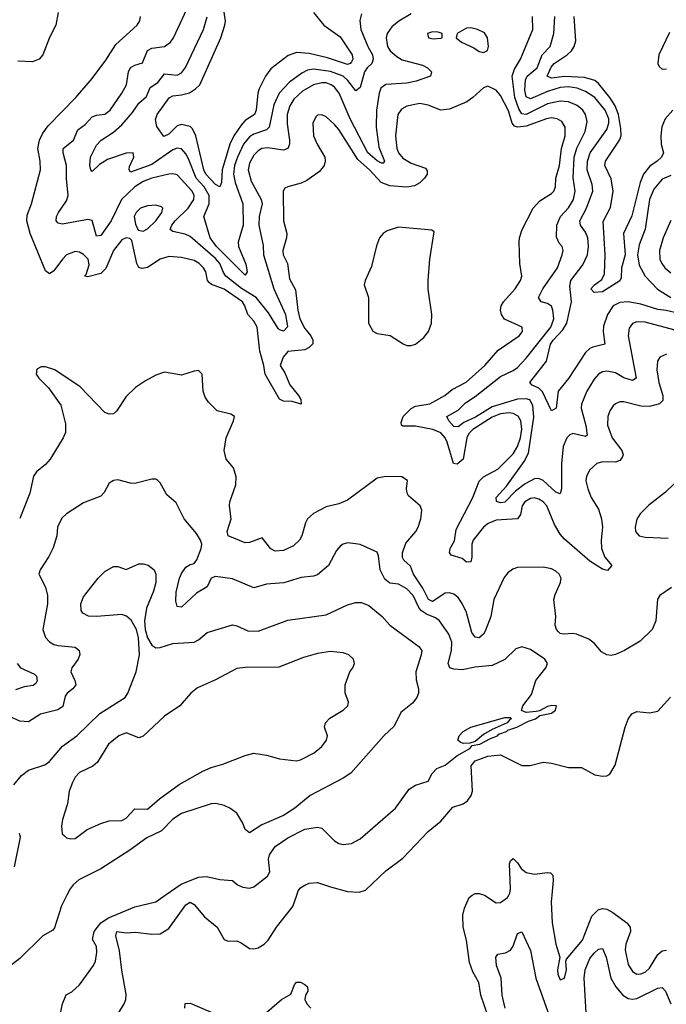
# Model space of a CAD drawing. Header units: inches. Extents: x 1694797 to 1849917, y 907313 to 1017959.
# Tile 698 of 834: x 1820969 to 1824009, y 969488 to 974116. Entities that reach past the tile are written whole.
import ezdxf

# ---------------------------------------------------------------- set-up
doc = ezdxf.new("R2010")
doc.units = ezdxf.units.IN
doc.header["$MEASUREMENT"] = 0
doc.layers.add('B8926', color=7, linetype='Continuous')
doc.layers.add('B8927', color=7, linetype='Continuous')

msp = doc.modelspace()

# ---------------------------------------------------------------- linework, layer by layer
at = {"layer": 'B8926', "color": 5}
for points, elevation in [([(1821191.6, 970000), (1821166.4, 969950), (1821132.6, 969847.4), (1821124.4, 969835.6), (1821078.4, 969810), (1820970, 969702.8), (1820873, 969630), (1820735.1, 969530), (1820560.7, 969419.3), (1820432.9, 969310), (1820360.4, 969259.6), (1820281, 969179), (1820260.2, 969150), (1820251.7, 969130), (1820251.6, 969110), (1820262, 969070), (1820233.9, 969006.1), (1820178.4, 968850), (1820150, 968814.9), (1820130, 968808.4), (1820108.6, 968808.6), (1820064.5, 968824.4), (1820010, 968854.9), (1820000, 968858)], 760), ([(1821156.8, 969423.2), (1821170, 969490.7), (1821187.9, 969532.1), (1821214.3, 969545.7), (1821250, 969578.9), (1821316.8, 969670), (1821325.5, 969690), (1821332.7, 969732.7), (1821330, 969759), (1821311.9, 969791.9), (1821319.9, 969830), (1821350.9, 969870), (1821386.5, 969893.5), (1821510, 969946.5), (1821610, 969969.2), (1821653.9, 970000)], 740), ([(1821399.9, 969390), (1821460.8, 969490), (1821468.5, 969510), (1821470, 969534), (1821448.7, 969648.7), (1821438.8, 969738.8), (1821421.6, 969810), (1821425.6, 969830), (1821470, 969823), (1821513.2, 969826.8), (1821590, 969816.8), (1821630, 969818.8), (1821670, 969844.8), (1821750, 969955.2), (1821770, 969967.4), (1821790, 969956.9), (1821838.5, 969898.5), (1821897, 969850), (1821930, 969792.7), (1821950, 969785.3), (1821990, 969785.7), (1822010, 969777.4), (1822050.2, 969750.2), (1822070, 969748.1), (1822090, 969753.2), (1822118.5, 969770), (1822138, 969790), (1822176.8, 969850), (1822252.7, 969947.3), (1822271.7, 970000)], 720), ([(1823171.3, 969430), (1823136.9, 969530), (1823127.2, 969590), (1823100.1, 969640.1), (1823084.5, 969684.5), (1823069.4, 969790), (1823053.7, 969850), (1823053, 969907), (1823061, 969939), (1823082.6, 969990), (1823097, 970000)], 680), ([(1823154.1, 970000), (1823210, 969965.2), (1823230, 969966), (1823263.1, 969990), (1823268.6, 970000)], 680), ([(1823471.4, 970000), (1823468.7, 969970), (1823473.2, 969870), (1823490.2, 969770.2), (1823508.9, 969710), (1823498.3, 969650), (1823498.9, 969630), (1823510, 969603), (1823530.9, 969610), (1823539.8, 969650), (1823536.9, 969690), (1823540.1, 969699.9), (1823615.2, 969790), (1823658.6, 969901.4), (1823688.9, 969931.1), (1823710, 969937.7), (1823730, 969934.7), (1823758.6, 969918.6), (1823824.4, 969870), (1823839.3, 969850), (1823841.4, 969830), (1823818.6, 969770), (1823816.5, 969743.5), (1823830, 969674.4), (1823850, 969641.3), (1823870.2, 969630.2), (1823890, 969631), (1823910, 969639.4), (1823930, 969657.8), (1823970, 969722.2), (1823990, 969738.9), (1824010, 969741.5)], 680), ([(1823252.3, 969470), (1823237.4, 969530), (1823233.3, 969610), (1823210.5, 969670), (1823207.9, 969710), (1823216.9, 969723.1), (1823252.7, 969730), (1823277.4, 969742.6), (1823290, 969761.6), (1823310, 969820.4), (1823330, 969828), (1823370, 969740.3), (1823395.6, 969610), (1823459.9, 969430)], 660), ([(1823633, 969447), (1823623.1, 969610), (1823628.2, 969650), (1823650, 969702.7), (1823670, 969728.7), (1823690, 969747.3), (1823710, 969750.3), (1823726.9, 969710), (1823748.8, 969610), (1823771.6, 969570), (1823805.6, 969530), (1823830, 969515.1), (1823850, 969511.6), (1823870, 969514.7), (1823970, 969563.6), (1823990, 969566.5), (1824005.8, 969550), (1824030.3, 969490)], 660), ([(1822110, 969432.8), (1822199.8, 969510), (1822244.3, 969535.7), (1822260.6, 969579.4), (1822270, 969591.9), (1822290, 969591.6), (1822310, 969580.9), (1822321.8, 969570), (1822323.9, 969550), (1822313.4, 969530), (1822309.5, 969510), (1822319.3, 969490), (1822338, 969470)], 680), ([(1821745, 969470), (1821747.9, 969492.1), (1821770, 969493), (1821870, 969450.6)], 680)]:
    msp.add_lwpolyline(points, dxfattribs=dict(at, elevation=elevation))
at = {"layer": 'B8927', "color": 5}
for points, elevation in [([(1822810, 974143.8), (1822751.6, 974108.4), (1822718.2, 974081.8), (1822697, 974050), (1822692.2, 974030), (1822698, 973990), (1822710.8, 973970), (1822742.5, 973942.5), (1822767.5, 973927.5), (1822862.4, 973902.4), (1822886, 973890), (1822905.7, 973870), (1822900.5, 973850), (1822833.2, 973826.8), (1822790, 973817.8), (1822690, 973811.2), (1822667, 973793), (1822659.6, 973770), (1822647.3, 973690), (1822644.9, 973610), (1822657, 973517), (1822684.9, 973450), (1822678, 973442), (1822670, 973441.4), (1822650, 973452.3), (1822606.5, 973490), (1822522.3, 973650), (1822471.5, 973770), (1822450, 973798.2), (1822434.3, 973810), (1822410, 973818.2), (1822390, 973818.4), (1822350, 973809.5), (1822299.6, 973780.4), (1822258.7, 973741.3), (1822239.7, 973710), (1822226.9, 973670), (1822226.3, 973626.3), (1822237.6, 973550), (1822237.5, 973530), (1822230.3, 973510), (1822210, 973501.6), (1822133.9, 973514), (1822108.2, 973510), (1822090, 973499.3), (1822070, 973478.4), (1822050, 973442), (1822042.9, 973410), (1822057, 973357), (1822104.9, 973270), (1822109.1, 973250), (1822095.3, 973190), (1822093.2, 973150), (1822113.5, 973053.5), (1822115, 973010), (1822163.4, 972850), (1822219.6, 972730), (1822227.6, 972672.4), (1822210, 972652.3), (1822190, 972657.5), (1822184.1, 972664.1), (1822138.4, 972738.4), (1822081.2, 972810), (1822012.6, 972852.6), (1821938.7, 972910), (1821926.7, 972926.7), (1821909.9, 972970), (1821890, 972992.6), (1821770, 973096.1), (1821747.8, 973107.8), (1821690, 973119.4), (1821677.4, 973130), (1821685.3, 973150), (1821700.6, 973170), (1821761.2, 973230), (1821788.5, 973270), (1821789.4, 973290), (1821779.7, 973310), (1821710, 973385.7), (1821690, 973391.6), (1821670, 973389.9), (1821590, 973370.7), (1821550, 973354.9), (1821510, 973329.5), (1821447.5, 973270), (1821399, 973170), (1821350, 973101.6), (1821330, 973098.4), (1821310, 973171.9), (1821290, 973176.1), (1821170, 973155.3), (1821150, 973158.9), (1821141.5, 973170), (1821142.3, 973190), (1821151.5, 973210), (1821190, 973263.6), (1821197.2, 973290), (1821188.8, 973368.8), (1821189.9, 973430), (1821173.4, 973490), (1821173.8, 973510), (1821222.9, 973550), (1821242.8, 973597.2), (1821277, 973623), (1821310, 973658.5), (1821330, 973666.1), (1821370, 973671.5), (1821395.2, 973690), (1821450, 973770.2), (1821471.6, 973810), (1821480.1, 973870), (1821490, 973891.4), (1821510, 973902.5), (1821547.1, 973912.8), (1821570, 973970.2), (1821590, 973981.7), (1821650, 973990.2), (1821677.8, 974010), (1821692, 974030), (1821776.1, 974210)], 660), ([(1822350.2, 974150), (1822399.4, 974090), (1822475.3, 974035.3), (1822531.6, 973950), (1822534.8, 973930), (1822530, 973917.7), (1822523.2, 973910), (1822510, 973905.4), (1822415.7, 973935.7), (1822330, 973957), (1822270, 973962.1), (1822232.1, 973947.9), (1822150, 973884.6), (1822124.5, 973850), (1822094.6, 973790), (1822088.6, 973770), (1822081.4, 973690), (1822072.8, 973670), (1822030, 973642), (1822010, 973620.6), (1821976.7, 973570), (1821957.8, 973530), (1821920.9, 973410), (1821917.4, 973350), (1821910, 973329.8), (1821890, 973340.9), (1821844.1, 973390), (1821835.5, 973410), (1821797.4, 973570), (1821782.1, 973602.1), (1821770, 973613.2), (1821730, 973623.2), (1821710, 973617.3), (1821670, 973577.2), (1821647.1, 973567.2), (1821614.3, 973614.3), (1821607.2, 973647.2), (1821615.3, 973670), (1821672.4, 973747.6), (1821690, 973757.6), (1821730, 973761.8), (1821768, 973772), (1821796.1, 973790), (1821815.9, 973810), (1821914.9, 974030), (1821934.5, 974090), (1821936.3, 974110), (1821928.1, 974170)], 620), ([(1821150.3, 974150), (1821138.9, 974090), (1821110, 974032.3), (1821077.3, 973950), (1821061.3, 973930), (1821030, 973918.2), (1820960.1, 973920.1)], 680), ([(1824010, 972544.1), (1823979.5, 972530), (1823968.4, 972510), (1823965.1, 972470), (1823974, 972410), (1823993.5, 972350), (1823993.7, 972326.3), (1823977.4, 972310), (1823930, 972297.9), (1823890, 972298.4), (1823810, 972319.4), (1823790, 972319.3), (1823770, 972310.8), (1823759.3, 972300.7), (1823743.3, 972276.7), (1823734, 972250), (1823733.4, 972210), (1823755.3, 972150), (1823799.8, 972090), (1823805.7, 972070), (1823802.3, 972057.7), (1823790, 972043), (1823770, 972035.8), (1823710, 972037), (1823682.4, 972030), (1823650, 972000.5), (1823633.6, 971970), (1823631.2, 971948.8), (1823639.8, 971910), (1823656.6, 971870), (1823690, 971814.9), (1823703.8, 971770), (1823708.6, 971730), (1823702.4, 971670), (1823705, 971630), (1823719.5, 971590), (1823753, 971550), (1823733, 971527), (1823710, 971532.9), (1823650, 971571), (1823530, 971674), (1823510, 971698), (1823483.2, 971743.2), (1823447.9, 971830), (1823429.8, 971850), (1823410, 971862.7), (1823390, 971868.3), (1823370, 971865.9), (1823344.5, 971850), (1823331.8, 971830), (1823324.2, 971790), (1823310.4, 971769.6), (1823210, 971763.6), (1823172.1, 971747.9), (1823149.4, 971730.6), (1823101.8, 971670), (1823094.8, 971650), (1823095.2, 971590), (1823090, 971567.1), (1823070, 971566.2), (1823050, 971583.2), (1822998.2, 971598.1), (1822989.4, 971610.6), (1822993.7, 971630), (1823013.4, 971666.6), (1823021.1, 971718.9), (1823099.8, 971870), (1823130, 971946.2), (1823150, 971966.8), (1823217.1, 972002.9), (1823290, 972075.4), (1823310.2, 972109.8), (1823323.6, 972150), (1823330.5, 972190.5), (1823325.6, 972230), (1823312.1, 972252.1), (1823290, 972264.3), (1823270, 972267.4), (1823230, 972262.4), (1823190, 972247.4), (1823099.8, 972190), (1823081.3, 972170), (1823071.5, 972150), (1823054.5, 972050), (1823026.5, 972026.5), (1823009.2, 972029.2), (1822978.8, 972130), (1822969.6, 972150), (1822950, 972174.4), (1822912, 972190), (1822830, 972205.7), (1822770, 972205.6), (1822764.4, 972210), (1822762.2, 972222.2), (1822771.9, 972250), (1822810, 972288.3), (1822830, 972298.4), (1822897.1, 972310), (1822967.9, 972350), (1823001.9, 972378.1), (1823068.4, 972411.6), (1823155.4, 972490), (1823218.2, 972561.8), (1823317.2, 972630), (1823333.5, 972650), (1823331.5, 972670), (1823248.8, 972708.8), (1823233.7, 972730), (1823229.2, 972750), (1823233.3, 972770), (1823244.3, 972790), (1823298.4, 972850), (1823324, 972890), (1823329.6, 972909.6), (1823320.4, 972970), (1823316.8, 973070), (1823318.4, 973090), (1823331.8, 973130), (1823383.5, 973230), (1823415.4, 973264.6), (1823470, 973298.2), (1823480.7, 973310), (1823488.2, 973330), (1823489.9, 973370), (1823506.7, 973430), (1823516.8, 973510), (1823534.1, 973570), (1823533.1, 973610), (1823517.5, 973637.5), (1823496.9, 973650), (1823470, 973654.1), (1823445.3, 973650), (1823350, 973615.6), (1823310.6, 973610.6), (1823295.8, 973615.8), (1823283.9, 973630), (1823266.9, 973686.9), (1823230, 973759.8), (1823210, 973785), (1823170, 973802.6), (1823150, 973795.6), (1823100.2, 973750), (1823071.5, 973730), (1822990, 973695.3), (1822950, 973691.1), (1822890, 973714.1), (1822850, 973721.7), (1822790.1, 973709.9), (1822764.7, 973695.3), (1822747.8, 973670), (1822736.4, 973570), (1822743.1, 973510), (1822750.1, 973490), (1822770, 973465.3), (1822810, 973441.5), (1822877.1, 973417.1), (1822885.5, 973405.5), (1822884.6, 973390), (1822872.8, 973370), (1822850.5, 973349.5), (1822825.4, 973334.6), (1822790, 973327.9), (1822710, 973335.4), (1822668.3, 973350), (1822614.6, 973410), (1822558.7, 973458.7), (1822470, 973598.8), (1822450, 973623.5), (1822410, 973659.7), (1822390, 973668), (1822370, 973667.3), (1822361.1, 973658.9), (1822348.1, 973630), (1822350.2, 973570), (1822367.1, 973530), (1822403.2, 973470), (1822405.6, 973450), (1822401.2, 973430), (1822378.1, 973401.9), (1822320, 973360), (1822292.6, 973347.4), (1822229.2, 973330.8), (1822216.5, 973323.5), (1822208, 973310), (1822208.8, 973170), (1822224.6, 973110), (1822223.8, 973090), (1822207, 973030), (1822208.5, 973010), (1822229, 972970), (1822238.1, 972898.1), (1822265.9, 972845.9), (1822276.6, 972750), (1822286.8, 972710), (1822310, 972663.7), (1822337.4, 972630), (1822346.9, 972610), (1822347.2, 972592.8), (1822330, 972574.1), (1822310, 972563.9), (1822230, 972555.3), (1822207.8, 972530), (1822194, 972490), (1822215.4, 972455.4), (1822239.5, 972399.5), (1822280.8, 972350), (1822291.3, 972330), (1822292.2, 972307.8), (1822250, 972321.5), (1822210, 972322.3), (1822190, 972332.3), (1822123.5, 972450), (1822117.2, 972490), (1822098.2, 972558.2), (1822085, 972670), (1822070, 972698.9), (1822042.3, 972730), (1822028.4, 972770), (1822016.1, 972790), (1821930, 972849.2), (1821870.9, 972870.9), (1821859.8, 972879.8), (1821852.5, 972890), (1821844.4, 972930), (1821833.7, 972950), (1821812.5, 972970), (1821790, 972983.2), (1821730, 972998.5), (1821670, 973001.8), (1821630.4, 972990), (1821570, 972951.4), (1821545.5, 972945.5), (1821530, 972951.1), (1821519.8, 972970), (1821497, 973077), (1821486.7, 973086.7), (1821470, 973089.7), (1821450, 973080.4), (1821410, 973030.9), (1821374, 972946), (1821350, 972923), (1821290, 972906.5), (1821273.2, 972910), (1821281.6, 972918.4), (1821296.3, 972963.7), (1821290.8, 972990), (1821270, 973011.2), (1821250, 973023.2), (1821230, 973026), (1821190, 973010.6), (1821170, 972990.6), (1821130, 972935.8), (1821110, 972921.4), (1821090, 972934.8), (1821019.2, 973110), (1821002.6, 973170), (1821003.8, 973196.2), (1821024.5, 973250), (1821066.5, 973410), (1821065.3, 973450), (1821054.5, 973510), (1821062.9, 973550), (1821078.1, 973581.9), (1821103.7, 973616.3), (1821232.8, 973750), (1821310, 973839.6), (1821374.8, 973925.2), (1821420.5, 973999.5), (1821521.1, 974090), (1821534, 974110), (1821537, 974130)], 680), ([(1822576.5, 974143.5), (1822568.6, 974111.4), (1822572.6, 974070), (1822605.6, 973990), (1822627.2, 973950), (1822631.5, 973930), (1822624.8, 973910), (1822603.3, 973890), (1822590.6, 973870), (1822570, 973796.9), (1822550, 973782), (1822512.5, 973830), (1822490.4, 973850), (1822430, 973872.8), (1822350, 973883.4), (1822322.4, 973877.6), (1822295.2, 973864.8), (1822237.5, 973822.5), (1822189.5, 973770.5), (1822164.4, 973715.6), (1822142.9, 973610), (1822130, 973597.4), (1822070, 973577.1), (1822050, 973564.5), (1822022.1, 973530), (1821992.6, 973470), (1821978.5, 973430), (1821973.7, 973390), (1821981.6, 973350), (1822018.5, 973250), (1822019.8, 973150), (1821996.6, 973070), (1821998, 973050), (1822033, 972967), (1822038.4, 972930), (1822030, 972914.7), (1821895.1, 973050), (1821864.5, 973090), (1821835.2, 973190), (1821860.1, 973250), (1821859.9, 973290), (1821836.5, 973330), (1821799, 973370), (1821762.3, 973462.3), (1821750, 973485.4), (1821730, 973507.9), (1821710, 973512.1), (1821690, 973504.4), (1821590, 973434.4), (1821490, 973399.2), (1821483.9, 973410), (1821485.9, 973425.9), (1821505.3, 973470), (1821502.7, 973490), (1821470, 973487.9), (1821381.9, 973458.1), (1821345.2, 973434.8), (1821310, 973402.4), (1821303.5, 973410), (1821298.7, 973430), (1821302, 973470), (1821330, 973526.2), (1821351.8, 973550), (1821410, 973587.3), (1821450, 973621.5), (1821500, 973680), (1821530, 973723), (1821565.7, 973754.3), (1821582.5, 973797.5), (1821619.4, 973820.6), (1821650, 973861.7), (1821710, 973855.6), (1821730, 973866.4), (1821748.7, 973891.3), (1821833.1, 974070), (1821850.7, 974129.3)], 640), ([(1824068.6, 972651.4), (1823910, 972693.7), (1823870, 972695.4), (1823850, 972687.4), (1823834.1, 972665.9), (1823829.5, 972630), (1823867.9, 972430), (1823850, 972419.5), (1823810, 972433), (1823770, 972455.3), (1823730, 972464.2), (1823710, 972460.7), (1823690.7, 972449.3), (1823670, 972426.4), (1823635.5, 972370), (1823610.7, 972309.3), (1823608.8, 972290), (1823631.2, 972208.8), (1823636.9, 972163.1), (1823630, 972156.4), (1823570.1, 972169.9), (1823555.9, 972164.1), (1823542.1, 972150), (1823525.1, 972110), (1823517.3, 972030), (1823516.8, 971910), (1823510, 971886.6), (1823490, 971894.6), (1823430, 971950.5), (1823410, 971959.9), (1823390, 971957.2), (1823345.5, 971934.4), (1823300.6, 971899.4), (1823250, 971848.7), (1823230, 971845), (1823211.2, 971851.2), (1823209.8, 971870), (1823257.2, 971922.8), (1823341.2, 972038.8), (1823362, 972078), (1823386.7, 972246.7), (1823382, 972302), (1823368.3, 972328.3), (1823350, 972334.3), (1823310, 972332), (1823190, 972296.6), (1823112.1, 972247.9), (1823057.6, 972222.4), (1823030, 972201.6), (1823010, 972203.2), (1822986.6, 972230), (1822976.9, 972250), (1823030, 972280.4), (1823064.7, 972315.3), (1823110, 972344.7), (1823230, 972438.5), (1823290, 972466.2), (1823310, 972481.2), (1823350, 972524.6), (1823465.8, 972670), (1823480.4, 972710), (1823476.4, 972750), (1823469, 972769), (1823450, 972781.7), (1823421.3, 972790), (1823407.8, 972810), (1823428.5, 972850), (1823498.5, 972950), (1823519.4, 973010), (1823524.4, 973030), (1823519.7, 973050), (1823505.3, 973065.3), (1823493, 973093), (1823495.3, 973150), (1823511.5, 973190), (1823550, 973230.7), (1823573.1, 973270), (1823580.3, 973310), (1823571.6, 973371.6), (1823575.7, 973470), (1823588.3, 973511.7), (1823628.3, 973590), (1823637.5, 973637.5), (1823629.9, 973670), (1823617, 973690), (1823590, 973712.9), (1823549.2, 973729.2), (1823510, 973732.1), (1823450, 973719.6), (1823350, 973669.4), (1823330, 973673.5), (1823316, 973696), (1823297, 973750), (1823284.5, 973850), (1823296.3, 973883.7), (1823324.4, 973930), (1823381.1, 974070), (1823380.6, 974130)], 660), ([(1824070, 972735.3), (1824009.2, 972749.2), (1823970, 972752.8), (1823890, 972778.6), (1823830.5, 972789.5), (1823790, 972786.1), (1823760.1, 972770), (1823732.3, 972730), (1823714.4, 972674.4), (1823712.4, 972650), (1823720.3, 972590), (1823663.7, 972576.3), (1823650, 972569.9), (1823629.4, 972550.6), (1823550, 972429.8), (1823500.7, 972370), (1823490.7, 972289.3), (1823470, 972277.6), (1823427.1, 972367.1), (1823410, 972383.2), (1823378.3, 972398.3), (1823368, 972410), (1823446.1, 972510), (1823464.1, 972590), (1823476.6, 972610), (1823522.4, 972657.6), (1823541.1, 972690), (1823563.9, 972790), (1823556.1, 972863.9), (1823560.7, 972890), (1823616.8, 972963.2), (1823639.5, 973010), (1823644.2, 973050), (1823641, 973090), (1823630, 973116.5), (1823606.6, 973150), (1823602.9, 973170), (1823634.8, 973230), (1823664.2, 973310), (1823660.6, 973340.6), (1823637.3, 973410), (1823638.7, 973450), (1823650.7, 973490), (1823730, 973599.8), (1823739.1, 973630), (1823738.7, 973650), (1823721.2, 973690), (1823673, 973750), (1823630, 973778.6), (1823590, 973793.8), (1823550, 973800.2), (1823510, 973797.1), (1823450, 973778.8), (1823370, 973742.9), (1823350, 973752.8), (1823344.5, 973784.5), (1823346.7, 973833.3), (1823354.8, 973850), (1823401.4, 973890), (1823426.2, 973950), (1823464, 973990), (1823481.1, 974050), (1823484.7, 974130)], 640), ([(1824040.1, 973690), (1824003.3, 973650), (1823987.9, 973612.1), (1823983.4, 973570), (1823985.2, 973530), (1823995.3, 973490), (1823986.6, 973470), (1823965.9, 973450), (1823932.2, 973427.8), (1823902.8, 973390), (1823886.4, 973350), (1823846.7, 973193.3), (1823808.7, 973110), (1823815.4, 973010), (1823799.1, 972950), (1823797.1, 972902.9), (1823790, 972887.7), (1823710, 972836.1), (1823670, 972833.3), (1823654.7, 972850), (1823671.6, 972870), (1823705.7, 972894.3), (1823718.4, 972921.6), (1823722, 973010), (1823712.7, 973167.3), (1823747.6, 973232.4), (1823758.7, 973310), (1823750, 973367.1), (1823720.7, 973430), (1823722.7, 973450), (1823789.1, 973550), (1823796.3, 973570), (1823796, 973604), (1823784.6, 973670), (1823769.4, 973710), (1823744.2, 973750), (1823690, 973816.4), (1823674, 973830), (1823624.1, 973844.1), (1823530, 973848.9), (1823470, 973840.1), (1823449.9, 973849.9), (1823467.7, 973892.3), (1823481.5, 973910), (1823543, 973950), (1823564.3, 973970), (1823576.7, 973990), (1823583.6, 974016.4), (1823575.9, 974130)], 620), ([(1824024.5, 974055.5), (1823974.9, 973950), (1823968.8, 973910), (1823975.1, 973895.1), (1823990, 973883.8), (1824010, 973884.6)], 620), ([(1824030, 973383.2), (1823990, 973365.7), (1823950, 973319.4), (1823930, 973271), (1823909.7, 973130.3), (1823882, 973058), (1823873.5, 973010), (1823881.3, 972961.3), (1823909.5, 972910), (1823968.3, 972848.3), (1824031.1, 972810)], 640), ([(1824030, 973172.3), (1823995, 973090), (1823978, 973030), (1823979.5, 972990), (1823987.5, 972970), (1824001.7, 972950), (1824030, 972925.6)], 660), ([(1824033.1, 971446.9), (1823979.5, 971410), (1823967.4, 971392.6), (1823960.6, 971290), (1823943.2, 971250), (1823885.9, 971194.1), (1823812.2, 971150), (1823770, 971132.2), (1823750, 971127.8), (1823730, 971129.8), (1823704.2, 971144.2), (1823670, 971185.1), (1823644.7, 971204.7), (1823587.2, 971227.2), (1823570, 971230.4), (1823527.8, 971227.8), (1823510, 971231.2), (1823500.2, 971240.2), (1823492.3, 971250), (1823487.5, 971270), (1823490.4, 971310.4), (1823481.1, 971390), (1823486.3, 971413.7), (1823512.2, 971470), (1823514.3, 971490), (1823505.6, 971510), (1823490, 971523.2), (1823470, 971533.8), (1823430, 971542.5), (1823310, 971541.6), (1823287.1, 971532.9), (1823264.5, 971515.5), (1823246.8, 971493.2), (1823198.3, 971390), (1823184.8, 971310), (1823158, 971242), (1823150, 971226.8), (1823130, 971210.7), (1823110, 971213.6), (1823095.6, 971235.6), (1823069.2, 971330), (1823050, 971371.4), (1823030, 971399.7), (1823010, 971414.9), (1822990, 971421.5), (1822970, 971420.3), (1822910, 971380.9), (1822891, 971391), (1822864.2, 971444.2), (1822821.3, 971510), (1822807, 971547), (1822775.6, 971575.6), (1822768.4, 971588.4), (1822768.7, 971610), (1822784.1, 971655.9), (1822831, 971710), (1822842.6, 971730), (1822855.2, 971770), (1822859.8, 971810), (1822851.9, 971830), (1822797.1, 971877.1), (1822790.5, 971890), (1822788.4, 971910), (1822792.2, 971950), (1822766.4, 971966.4), (1822690.9, 971969.1), (1822650, 971960.9), (1822510, 971857.7), (1822470, 971840.6), (1822410, 971825.5), (1822350, 971795), (1822322.8, 971770), (1822312.8, 971750), (1822295.7, 971690), (1822284.5, 971670), (1822256.6, 971643.4), (1822210, 971620.7), (1822170, 971618), (1822150, 971627.9), (1822110, 971679.6), (1822050, 971657.7), (1822030, 971657.2), (1821950, 971689.8), (1821945, 971710), (1821962.9, 971770), (1821955, 971830), (1821956.8, 971850), (1821986.2, 971930), (1821987.1, 971967.1), (1821975.1, 972010), (1821939.6, 972050), (1821931.3, 972090), (1821939.8, 972150), (1821975.2, 972230), (1821979.2, 972250), (1821962.3, 972262.3), (1821897.3, 972277.3), (1821857.1, 972317.2), (1821841.1, 972341), (1821831.6, 972370), (1821827.6, 972450), (1821810, 972466), (1821790, 972464), (1821730, 972445.1), (1821650, 972459.3), (1821610, 972444.5), (1821561.1, 972418.9), (1821513.6, 972386.4), (1821470, 972344.5), (1821424.5, 972275.6), (1821410, 972263.5), (1821390, 972261), (1821370, 972269.7), (1821252.9, 972390), (1821135.1, 972470), (1821090, 972484.2), (1821070, 972483.7), (1821050, 972473.2), (1821047.3, 972450), (1821058.8, 972430), (1821105.3, 972385.3), (1821163.2, 972303.2), (1821184.4, 972215.6), (1821184.2, 972175.8), (1821174, 972150), (1821112.6, 972050), (1821090, 972024.4), (1821048.9, 971990), (1821034, 971970), (1821017.4, 971890), (1820969.2, 971770.8)], 720), ([(1821653.9, 970000), (1821728, 970052), (1821810, 970086), (1821847.9, 970087.9), (1821910, 970074.3), (1821970.3, 970070.3), (1821993, 970050), (1822017.6, 970037.6), (1822050, 970033.8), (1822070, 970039.8), (1822134.2, 970090), (1822144.7, 970110), (1822138.6, 970170), (1822143.2, 970190), (1822170.5, 970230), (1822229.4, 970270.6), (1822310, 970310.5), (1822370, 970321.1), (1822390, 970315), (1822450, 970256), (1822470, 970243.1), (1822490, 970238.3), (1822530, 970244), (1822570, 970265.5), (1822735.8, 970410), (1822800.9, 970499.1), (1822830, 970517.8), (1822890, 970536.5), (1822908, 970572), (1822930, 970595.8), (1822970, 970611.1), (1823024.1, 970655.9), (1823085.4, 970690), (1823096.3, 970703.7), (1823132.8, 970710), (1823182.5, 970737.5), (1823216.4, 970750), (1823222.6, 970757.4), (1823258.7, 970770), (1823263.5, 970776.5), (1823306.6, 970790), (1823360.9, 970819.1), (1823394, 970830), (1823415, 970844.9), (1823470, 970856.9), (1823487.8, 970870), (1823493.2, 970890), (1823471.8, 970891.8), (1823450, 970887.8), (1823413, 970867), (1823396.7, 970863.3), (1823350, 970859), (1823328.4, 970868.4), (1823335.3, 970890), (1823375.7, 970944.3), (1823395.1, 971010), (1823443.5, 971070), (1823450.9, 971090), (1823438, 971110), (1823370, 971156), (1823330, 971168.2), (1823302.2, 971157.8), (1823250, 971108.5), (1823190, 971080.7), (1823110, 971072.4), (1823050, 971059.4), (1823010, 971062.7), (1822991.1, 971070), (1822983.8, 971090), (1822998.7, 971150), (1823000.8, 971190), (1822987.2, 971227.2), (1822943.7, 971290), (1822924.4, 971304.4), (1822881.2, 971321.2), (1822857.6, 971337.6), (1822847.3, 971350), (1822818.4, 971410), (1822790, 971440.1), (1822750, 971462.7), (1822710, 971467.9), (1822685.7, 971485.7), (1822664.3, 971530), (1822655.9, 971595.9), (1822650, 971612.7), (1822570, 971648.5), (1822547.3, 971652.7), (1822510, 971656.4), (1822490, 971651.1), (1822477.6, 971642.4), (1822459.2, 971620.8), (1822421.1, 971550), (1822370, 971506.4), (1822350, 971499.8), (1822293.2, 971493.2), (1822211.2, 971468.8), (1822130, 971462.9), (1822070, 971444.8), (1821970, 971487.3), (1821890, 971499.3), (1821869.3, 971490.7), (1821850.2, 971450), (1821800.2, 971419.8), (1821730, 971354.6), (1821710, 971356.9), (1821703.2, 971383.2), (1821705.3, 971425.3), (1821720.6, 971490), (1821730, 971512.8), (1821750, 971542), (1821770, 971555.1), (1821790, 971559.7), (1821802.8, 971577.2), (1821823.2, 971630), (1821825.2, 971650), (1821819.4, 971670), (1821800.7, 971700.7), (1821742.6, 971770), (1821704.9, 971844.9), (1821661.7, 971881.7), (1821630, 971939), (1821619, 971950), (1821610, 971956), (1821590, 971956), (1821510, 971936.2), (1821490, 971937), (1821430, 971952.8), (1821410, 971949.6), (1821390, 971937.6), (1821366.3, 971893.7), (1821350, 971876.2), (1821270, 971844.2), (1821190, 971792.7), (1821167.2, 971772.8), (1821146.3, 971730), (1821144, 971690), (1821126.8, 971633.2), (1821106.7, 971593.3), (1821065.5, 971530), (1821059.3, 971510), (1821090, 971447.7), (1821100.2, 971410), (1821099.4, 971370), (1821078.8, 971250), (1821090, 971211.8), (1821110, 971191), (1821130, 971179.5), (1821150, 971173.8), (1821230, 971166.9), (1821249, 971150), (1821252.4, 971132.4), (1821244.7, 971110), (1821214.4, 971070), (1821209.3, 971050), (1821229.2, 971010), (1821233.6, 970990), (1821219.1, 970970), (1821193, 970950), (1821183.5, 970936.5), (1821172, 970888), (1821148.5, 970871.5), (1821067.8, 970852.2), (1821010, 970815.4), (1820970, 970818.4), (1820921.1, 970841.1)], 740), ([(1824046.2, 971933.8), (1824005.2, 971894.8), (1823926.7, 971833.3), (1823886.3, 971793.7), (1823870, 971767.8), (1823862.5, 971730), (1823865.1, 971710), (1823881.7, 971690), (1823910, 971683.9), (1824018.3, 971678.3)], 720), ([(1820941.3, 970518.7), (1820977.2, 970562.8), (1821010, 970588.9), (1821087.1, 970613), (1821110, 970628.9), (1821170, 970701.2), (1821238.3, 970750), (1821346.1, 970854), (1821464.9, 970930), (1821478, 970950), (1821516.1, 971050), (1821532.8, 971130), (1821528.5, 971210), (1821519, 971250), (1821493.6, 971293.6), (1821472.1, 971312.1), (1821450, 971319.3), (1821330.2, 971310.2), (1821292.5, 971312.5), (1821265.6, 971325.6), (1821258.2, 971338.2), (1821257.2, 971370), (1821270, 971402.4), (1821337.8, 971490), (1821370, 971522), (1821410, 971546.2), (1821430, 971545.3), (1821470, 971531.1), (1821530, 971557.6), (1821550, 971558.7), (1821572.5, 971552.5), (1821601.4, 971530), (1821609.8, 971509.8), (1821609.1, 971470), (1821598.1, 971430), (1821564.7, 971350), (1821556.4, 971290), (1821559.7, 971250), (1821569.7, 971209.7), (1821590, 971175.1), (1821610, 971163.6), (1821630, 971164.7), (1821690, 971183.1), (1821790, 971189.8), (1821810, 971200.5), (1821850, 971235.8), (1821970, 971271.1), (1821990, 971266.9), (1822042.5, 971242.5), (1822090, 971241.8), (1822230, 971292.7), (1822410, 971318), (1822510, 971365.7), (1822550, 971376.8), (1822575.7, 971375.7), (1822610, 971361.5), (1822673.3, 971310), (1822709.6, 971270), (1822845.1, 971170), (1822859.6, 971150), (1822857.4, 971130), (1822831.6, 971050), (1822833, 971013), (1822844.2, 970970), (1822843.9, 970950), (1822836.8, 970930), (1822816.8, 970903.2), (1822761.1, 970858.9), (1822730, 970795.3), (1822681.7, 970750), (1822526.4, 970573.6), (1822489.6, 970550), (1822334.8, 970470), (1822262.9, 970410), (1822210, 970374.6), (1822108.4, 970331.6), (1822050, 970293.5), (1822030, 970308.9), (1822018.8, 970338.8), (1821990, 970385.5), (1821958, 970410), (1821930, 970422.3), (1821891.1, 970431.1), (1821870, 970430.2), (1821730, 970384.1), (1821690, 970358.2), (1821636.6, 970303.4), (1821567.6, 970270), (1821487.4, 970212.6), (1821350, 970124.8), (1821247.1, 970072.9), (1821220.9, 970050), (1821206.7, 970030), (1821191.6, 970000)], 760), ([(1820957.4, 971090), (1820973.6, 971070), (1821038.8, 971038.8), (1821048.3, 971030), (1821051.8, 971008.2), (1821044.7, 970995.3), (1821033.2, 970986.8), (1820990, 970979.6), (1820950, 970966.5)], 720), ([(1822271.7, 970000), (1822279.2, 970020.8), (1822290, 970034.8), (1822310, 970048.3), (1822330, 970057.5), (1822370, 970060.9), (1822430, 970039.3), (1822510, 970018.2), (1822565.9, 970014.1), (1822595.8, 970024.2), (1822690, 970114.6), (1822770, 970174.4), (1822890, 970300.6), (1822950, 970348.4), (1823005.6, 970414.4), (1823054, 970430), (1823075.1, 970444.9), (1823091.9, 970470), (1823098.5, 970490), (1823091.3, 970608.7), (1823110, 970631.7), (1823170, 970654.5), (1823230, 970660.2), (1823330, 970610.2), (1823369.8, 970610.2), (1823430, 970626.3), (1823470, 970621.5), (1823550, 970600.3), (1823610, 970600.3), (1823674, 970566), (1823710, 970560.5), (1823730, 970562), (1823744, 970570), (1823768.5, 970611.5), (1823816, 970790), (1823830, 970827.3), (1823847.4, 970852.6), (1823870, 970864.4), (1823930, 970857), (1823970, 970866), (1824029.1, 970930.9)], 720), ([(1820945.4, 970134.6), (1820973.7, 970273.7), (1820968.9, 970290)], 760), ([(1823268.6, 970000), (1823274.1, 970010), (1823277.1, 970030), (1823272.2, 970147.7), (1823277.4, 970162.6), (1823290, 970172.9), (1823310, 970152.7), (1823326.6, 970126.6), (1823350, 970108), (1823390, 970100.2), (1823450, 970107.6), (1823465.5, 970105.5), (1823475.2, 970095.2), (1823477.8, 970070), (1823471.4, 970000)], 680), ([(1823097, 970000), (1823110, 970009), (1823130, 970009.2), (1823150, 970002.6), (1823154.1, 970000)], 680)]:
    msp.add_lwpolyline(points, dxfattribs=dict(at, elevation=elevation))
for points, elevation in [([(1822910, 974058.9), (1822886, 974050), (1822891.3, 974030), (1822913.6, 974026.4), (1822950, 974028.9), (1822955.3, 974030), (1822955.3, 974050), (1822936.6, 974056.6)], 680), ([(1823090, 974077.6), (1823070, 974076.2), (1823026, 974050), (1823021, 974030), (1823046.8, 974010), (1823103.6, 973983.6), (1823130, 973965.5), (1823150, 973960.7), (1823169.3, 973970.7), (1823174, 973990), (1823169.4, 974030), (1823154.2, 974054.1), (1823122, 974070)], 680), ([(1821610, 973243.5), (1821570, 973241.1), (1821538, 973230), (1821516.2, 973210), (1821508, 973190), (1821514, 973154), (1821526.8, 973126.8), (1821550, 973122.4), (1821570, 973132), (1821610, 973170.2), (1821636.8, 973210), (1821642.4, 973230), (1821636.2, 973236.2)], 680), ([(1822750, 973139.9), (1822697.5, 973122.6), (1822678, 973110), (1822661.2, 973090), (1822647.1, 973052.9), (1822623.9, 972956.1), (1822593.4, 972890), (1822588.4, 972870), (1822609.2, 972809.2), (1822609.1, 972690), (1822630, 972651.3), (1822650, 972641.1), (1822711.2, 972631.2), (1822772, 972592), (1822790, 972584.4), (1822810, 972583.9), (1822830, 972590.2), (1822870, 972622.4), (1822891.5, 972650), (1822905.8, 972690), (1822907.2, 972730), (1822889.8, 972849.8), (1822889.8, 972889.8), (1822897.7, 972990), (1822918.6, 973118.6), (1822906.3, 973126.3)], 720), ([(1822430, 971146.2), (1822370, 971136.4), (1822302.8, 971117.2), (1822188.1, 971071.9), (1822029.3, 971070.7), (1821990, 971065.6), (1821890, 971012.7), (1821804.5, 970975.5), (1821774.6, 970950), (1821722, 970890), (1821650, 970841.7), (1821550, 970748.3), (1821530, 970739.7), (1821470, 970763.5), (1821435.3, 970750), (1821386.7, 970710), (1821334.8, 970625.2), (1821312.7, 970607.3), (1821250, 970577.3), (1821230, 970555.1), (1821216.9, 970530), (1821202.3, 970490), (1821193.4, 970430), (1821170, 970356), (1821165.7, 970325.7), (1821169.1, 970289.1), (1821179.2, 970279.2), (1821190, 970270.5), (1821210, 970264.9), (1821230, 970267), (1821287, 970310), (1821350, 970337), (1821390, 970350.3), (1821450, 970351.4), (1821470, 970363.2), (1821510, 970406.2), (1821570, 970404.4), (1821626.7, 970453.3), (1821719.3, 970520.7), (1821830, 970583.3), (1821870, 970600.8), (1821924.2, 970615.8), (1822030, 970657.7), (1822070, 970668.7), (1822130, 970659.5), (1822190, 970642), (1822270, 970632.7), (1822290, 970636.9), (1822353.6, 970670), (1822390, 970699.5), (1822411, 970730), (1822416, 970750), (1822402, 970790), (1822406.3, 970810), (1822427.9, 970832.1), (1822489.3, 970870), (1822511.6, 970890), (1822514.5, 970910), (1822499, 970950), (1822499, 970990), (1822521.2, 971050), (1822536, 971070), (1822542.7, 971090), (1822539.3, 971110), (1822517.2, 971130), (1822490, 971140.5)], 780), ([(1823054.2, 970714.2), (1823039.5, 970719.5), (1823028.6, 970730), (1823035.3, 970750), (1823054.5, 970770), (1823090, 970790.2), (1823250, 970835.5), (1823275.3, 970835.3), (1823282, 970830), (1823273.7, 970826.3), (1823261, 970810), (1823190, 970778.7), (1823150, 970755.4), (1823110, 970722.4), (1823085.4, 970714.6)], 740)]:
    msp.add_lwpolyline(points, close=True, dxfattribs=dict(at, elevation=elevation))

doc.saveas('drawing.dxf')
